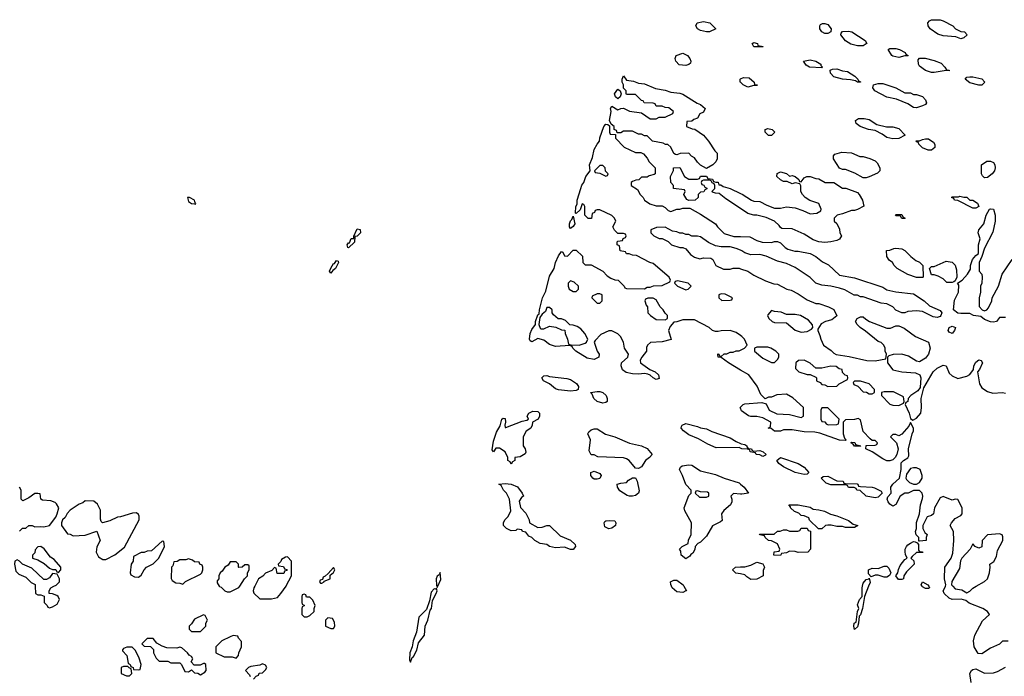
# Model space of a CAD drawing. Header units: inches. Extents: x 2710751 to 2829008, y 857003 to 965602.
# Tile 258 of 320: x 2755128 to 2761783, y 939391 to 943832. Entities that reach past the tile are written whole.
import ezdxf

# ---------------------------------------------------------------- set-up
doc = ezdxf.new("R2010")
doc.units = ezdxf.units.IN
doc.header["$MEASUREMENT"] = 0
for name, color, linetype in [('C7953', 7, 'Continuous'), ('C7954', 7, 'Continuous'), ('C7963', 7, 'Continuous'), ('C7964', 7, 'Continuous')]:
    doc.layers.add(name, color=color, linetype=linetype)

msp = doc.modelspace()

# ---------------------------------------------------------------- linework, layer by layer
at = {"layer": 'C7953', "color": 2}
for points, elevation in [([(2755232.4, 940000), (2755234, 939950), (2755250, 939942), (2755270, 939942), (2755292.7, 939932.7), (2755294, 939890), (2755314, 939870), (2755318, 939858), (2755330, 939854), (2755350, 939862), (2755380.4, 939879.6), (2755398, 939910), (2755388, 939930), (2755378, 939938), (2755350, 939948), (2755326, 939950), (2755326, 939970), (2755338, 939990), (2755359.6, 940000)], 14), ([(2756476.9, 940000), (2756478, 939998), (2756490, 939994), (2756514, 939970), (2756530, 939962), (2756550, 939962), (2756610, 939992), (2756615.2, 940000)], 14), ([(2756716.4, 940000), (2756711.3, 939990), (2756706, 939970), (2756710, 939954), (2756750, 939914), (2756830, 939914), (2756870, 939924.7), (2756894, 939950), (2756928.6, 940000)], 14), ([(2757946.4, 940000), (2757950, 939992), (2757953.5, 940000)], 14), ([(2759617, 940000), (2759634, 939970), (2759630, 939968), (2759610, 939958), (2759570, 939962), (2759538, 939990), (2759533.5, 940000)], 10), ([(2756708, 939372), (2756727.3, 939392.7), (2756742, 939398), (2756747.3, 939412.7), (2756770, 939414), (2756790, 939434), (2756798, 939450), (2756790, 939466), (2756770, 939475.3), (2756750, 939466), (2756690, 939458), (2756674, 939450), (2756654, 939430), (2756682, 939402), (2756684.7, 939390)], 14)]:
    msp.add_lwpolyline(points, dxfattribs=dict(at, elevation=elevation))
at = {"layer": 'C7953', "color": 2, "elevation": 14}
for points in [[(2757946, 939986), (2757938.8, 939981.2), (2757930, 939982.7), (2757910, 939961.2), (2757898, 939902), (2757878, 939842), (2757825.5, 939790), (2757810.4, 939689.6), (2757788.3, 939631.7), (2757781.6, 939590), (2757766, 939550), (2757763, 939503), (2757770, 939486.8), (2757781.6, 939518.4), (2757790, 939524), (2757812.1, 939567.9), (2757823.3, 939616.7), (2757863.6, 939670), (2757868, 939730), (2757887.1, 939770), (2757902, 939838), (2757911.6, 939850), (2757917.2, 939902.8), (2757943.6, 939950), (2757949, 939969)], [(2757050, 939946), (2757038, 939942), (2757034, 939930), (2757034, 939890), (2757038, 939878), (2757054, 939870), (2757038, 939862), (2757034, 939850), (2757034, 939810), (2757050, 939794), (2757070, 939794), (2757090, 939802), (2757118, 939830), (2757118, 939850), (2757126, 939870), (2757110, 939906), (2757090, 939926), (2757067.3, 939927.3), (2757062, 939942)], [(2756370, 939806), (2756310, 939778), (2756290, 939746), (2756274, 939730), (2756274, 939710), (2756290, 939694), (2756350, 939694), (2756386, 939730), (2756386, 939750), (2756398, 939770), (2756382, 939802)], [(2757210, 939786), (2757194, 939770), (2757194, 939730), (2757230, 939714), (2757250, 939714), (2757258, 939730), (2757256.4, 939756.4), (2757242, 939782)], [(2756030, 939646), (2755990, 939646), (2755954, 939610), (2755970, 939594), (2756012.7, 939592.7), (2756031.6, 939571.6), (2756032, 939550), (2756050, 939514), (2756070, 939494), (2756130, 939494), (2756150, 939482), (2756210, 939482), (2756222, 939470), (2756244.7, 939424.7), (2756270, 939422), (2756290, 939434), (2756310, 939414), (2756331.6, 939411.6), (2756350, 939402), (2756380.4, 939419.6), (2756388, 939430), (2756386, 939470), (2756378, 939478), (2756370, 939478), (2756347.3, 939467.3), (2756307.3, 939467.3), (2756286, 939490), (2756298, 939510), (2756290, 939526), (2756273.6, 939533.6), (2756262, 939550), (2756223.1, 939583.1), (2756210, 939588.7), (2756190, 939582), (2756123.1, 939583.1), (2756090, 939595.3), (2756055.3, 939615.3)], [(2756570, 939666), (2756550, 939658), (2756494, 939630), (2756454, 939590), (2756454, 939550), (2756510, 939522), (2756563.6, 939523.6), (2756590, 939514), (2756607.3, 939532.7), (2756608, 939550), (2756628, 939590), (2756627.3, 939627.3), (2756606, 939650), (2756602, 939662)], [(2755887.3, 939587.3), (2755852.7, 939587.3), (2755830, 939578), (2755822, 939570), (2755823.6, 939563.6), (2755851.6, 939531.6), (2755861, 939481), (2755874, 939470), (2755878, 939458), (2755894, 939450), (2755898, 939438), (2755930, 939434), (2755942, 939438), (2755948, 939470), (2755934.6, 939514.6), (2755910, 939566)], [(2755858, 939458), (2755830, 939458), (2755814, 939450), (2755814, 939410), (2755850, 939394), (2755870, 939394), (2755886, 939410), (2755882, 939442), (2755867.3, 939447.3)]]:
    msp.add_lwpolyline(points, close=True, dxfattribs=at)
at = {"layer": 'C7954', "color": 2}
for points, elevation in [([(2759770, 943749), (2759730, 943759), (2759709.1, 943769.1), (2759698, 943790), (2759708, 943810), (2759750, 943818.8), (2759792, 943810), (2759834, 943770), (2759790, 943749)], 10), ([(2759630, 943521.2), (2759586.3, 943526.3), (2759562, 943550), (2759558, 943570), (2759566, 943590), (2759610, 943606), (2759642, 943590), (2759658, 943570), (2759664.7, 943550), (2759662, 943538), (2759650, 943528.7)], 10), ([(2759770, 942826), (2759730, 942848), (2759710, 942868), (2759690, 942898), (2759668.9, 942908.9), (2759650, 942928), (2759592.7, 942927.3), (2759570, 942918), (2759560.4, 942920.4), (2759550, 942926), (2759528.4, 942968.4), (2759508, 942988), (2759492, 942988), (2759476.4, 942996.4), (2759406, 943010), (2759370, 943046), (2759350, 943046), (2759330, 943058), (2759310, 943058), (2759270, 943078), (2759210, 943078), (2759190, 943066), (2759166, 943066), (2759162, 943082), (2759146, 943090), (2759146, 943110), (2759126, 943126), (2759115.3, 943150), (2759126.6, 943210), (2759122, 943230), (2759130, 943246), (2759170, 943222), (2759190, 943232), (2759210, 943234), (2759250, 943212), (2759330, 943202), (2759390, 943162), (2759430, 943162), (2759450, 943172), (2759490, 943172), (2759542, 943198), (2759546, 943210), (2759516.4, 943236.4), (2759490, 943238), (2759470, 943246), (2759430, 943246), (2759422, 943262), (2759410, 943266), (2759348.4, 943268.4), (2759342, 943282), (2759330, 943286), (2759290, 943326), (2759230, 943326), (2759226, 943330), (2759226, 943350), (2759208, 943368), (2759208.7, 943390), (2759199, 943410), (2759199, 943430), (2759210, 943451.3), (2759230, 943422), (2759276.9, 943416.9), (2759310, 943402), (2759350, 943398), (2759425.4, 943365.4), (2759490, 943354.8), (2759530, 943341), (2759590, 943334.8), (2759610, 943326.8), (2759706.4, 943266.4), (2759730, 943258), (2759762, 943230), (2759750, 943206), (2759724.7, 943195.3), (2759710, 943166), (2759683.6, 943156.4), (2759670, 943146), (2759638, 943142), (2759634, 943110), (2759672.7, 943092.7), (2759691.6, 943091.6), (2759750, 943051.3), (2759784.7, 943010), (2759825.4, 942945.4), (2759842, 942930), (2759842, 942890), (2759834, 942870), (2759814, 942850)], 10), ([(2759170, 943297.2), (2759154, 943310), (2759148, 943330), (2759170, 943360.7), (2759186, 943350), (2759194, 943330), (2759186, 943310)], 10), ([(2759070, 942846), (2759050, 942846), (2759014, 942810), (2759018, 942798), (2759050, 942794), (2759090, 942774), (2759102, 942778), (2759106, 942790), (2759087.3, 942807.3), (2759086, 942830)], 10), ([(2756275.3, 942630), (2756262, 942630), (2756270, 942602.8), (2756290, 942588.2), (2756310, 942586), (2756315.3, 942584.7), (2756318, 942590), (2756313.2, 942593.2), (2756309, 942610)], 14), ([(2758850, 942419), (2758844.5, 942430), (2758844.7, 942450), (2758850, 942470.8), (2758860.2, 942479.8), (2758870, 942502), (2758880.7, 942450), (2758870, 942434)], 10), ([(2757350, 942288), (2757346, 942290), (2757342, 942310), (2757350, 942322), (2757356.4, 942323.6), (2757369.3, 942350.7), (2757387.3, 942352.7), (2757387.3, 942367.3), (2757406.3, 942413.7), (2757410, 942418), (2757430, 942412), (2757430.5, 942389.5), (2757410, 942368), (2757394, 942366), (2757390, 942328)], 10), ([(2757230, 942118), (2757222, 942130), (2757230, 942152), (2757250, 942182), (2757256.4, 942183.6), (2757270, 942202), (2757279.6, 942199.6), (2757282, 942190), (2757262, 942150), (2757243.6, 942136.4)], 10), ([(2758850, 942066), (2758834, 942050), (2758834, 942030), (2758842, 942010), (2758870, 941994), (2758890, 941994), (2758906, 942010), (2758906, 942030), (2758876.4, 942056.4)], 10), ([(2759574, 942066), (2759558, 942062), (2759554, 942050), (2759574, 942030), (2759630, 942004.7), (2759646, 942010), (2759666, 942030), (2759646, 942050)], 10), ([(2759050, 941978), (2759030, 941978), (2758998, 941962), (2758994, 941950), (2759030, 941914), (2759050, 941914), (2759066, 941930), (2759066, 941970)], 10), ([(2759870, 941978), (2759854, 941970), (2759854, 941950), (2759872.7, 941932.7), (2759930, 941934), (2759942, 941938), (2759946, 941950), (2759896.4, 941976.4)], 10), ([(2759410, 941948.7), (2759372.7, 941947.3), (2759358, 941942), (2759354, 941930), (2759362, 941902), (2759372, 941890), (2759374, 941850), (2759392, 941830), (2759430, 941804.7), (2759490, 941802), (2759506, 941810), (2759506, 941830), (2759490, 941846), (2759478, 941870), (2759458, 941890), (2759430, 941938)], 10), ([(2758710, 941886), (2758690, 941886), (2758681, 941859), (2758659.8, 941840.2), (2758642.8, 941817.2), (2758637.3, 941770), (2758644.9, 941744.9), (2758650, 941741), (2758670, 941741), (2758710, 941758), (2758751.6, 941751.6), (2758790, 941734), (2758812.7, 941732.7), (2758814, 941710), (2758831.6, 941671.6), (2758838, 941638), (2758852.7, 941632.7), (2758910, 941631.3), (2758950, 941644.7), (2758958, 941650), (2758968, 941670), (2758948, 941710), (2758920.4, 941740.4), (2758896.4, 941756.4), (2758870, 941766), (2758847.3, 941767.3), (2758816.4, 941796.4), (2758790, 941808), (2758768.4, 941808.4), (2758736.4, 941836.4), (2758728, 941850), (2758726, 941870)], 10), ([(2758850, 941319), (2758770, 941328.7), (2758750, 941335.3), (2758710, 941368), (2758668, 941390), (2758658, 941410), (2758670, 941422), (2758690, 941424.7), (2758710, 941418), (2758825.4, 941405.4), (2758850, 941398), (2758890.7, 941370.7), (2758904.7, 941350), (2758902, 941330), (2758890, 941324)], 10), ([(2759070, 941239), (2759030, 941248.7), (2759008.7, 941270), (2758998, 941298), (2758986, 941310), (2759030, 941318), (2759050, 941318), (2759070, 941311.3), (2759091.3, 941290), (2759098, 941270), (2759098, 941250), (2759090, 941242)], 10), ([(2758450, 940826), (2758442, 940842), (2758428, 940850), (2758428, 940870), (2758408.7, 940910), (2758370, 940934), (2758347.1, 940932.9), (2758330, 940909), (2758322, 940922), (2758330, 940981), (2758350, 941041), (2758375.5, 941084.5), (2758387, 941130), (2758396, 941136), (2758410, 941134), (2758411.1, 941108.9), (2758406, 941090), (2758410, 941074), (2758414, 941074), (2758523.1, 941116.9), (2758556.4, 941123.6), (2758566, 941130), (2758558, 941150), (2758568.9, 941171.1), (2758596.4, 941183.6), (2758630, 941182), (2758642, 941170), (2758642, 941150), (2758632, 941130), (2758594, 941110), (2758592, 941090), (2758582, 941070), (2758551.6, 941048.4), (2758532, 941010), (2758531.3, 940950), (2758544.7, 940930), (2758550, 940906), (2758543.6, 940896.4), (2758510, 940875.3), (2758474, 940870), (2758474, 940850), (2758458, 940842)], 10), ([(2759310, 940795.3), (2759290, 940798), (2759248, 940850), (2759230, 940862), (2759208.4, 940868.4), (2759036.4, 940876.4), (2759010, 940888), (2758990, 940888), (2758976.4, 940916.4), (2758985.2, 940990), (2758968.7, 941030), (2758974.6, 941045.4), (2758990, 941058), (2759010, 941064.7), (2759030, 941064.7), (2759087.5, 941027.5), (2759150.5, 941010.5), (2759250, 940966.8), (2759330.8, 940950.8), (2759370, 940931.3), (2759402, 940890), (2759384.7, 940870), (2759358, 940850), (2759330, 940808.7)], 10), ([(2759030, 940724), (2759010, 940725.2), (2759002, 940730), (2758988, 940750), (2758988, 940770), (2759010, 940778), (2759050, 940762), (2759058, 940750), (2759050, 940728.7)], 10), ([(2759248.7, 940608.7), (2759233.6, 940613.6), (2759184.7, 940644.7), (2759168, 940670), (2759166, 940690), (2759190, 940698), (2759230, 940702), (2759243.1, 940716.9), (2759270, 940734), (2759290, 940734), (2759302, 940710), (2759314.4, 940645.6), (2759310.6, 940629.4), (2759290, 940614), (2759270, 940609.2)], 10), ([(2758630, 940398), (2758660.4, 940399.6), (2758690, 940411.3), (2758710, 940411.3), (2758782, 940342), (2758850.9, 940310.9), (2758882, 940282), (2758884.7, 940270), (2758870, 940249.2), (2758850, 940249.3), (2758810, 940264), (2758750, 940259), (2758710, 940269), (2758690, 940282), (2758646, 940290), (2758609.1, 940309.1), (2758588.9, 940328.9), (2758570, 940338), (2758550, 940366), (2758526, 940370), (2758522, 940382), (2758490, 940386), (2758482, 940378), (2758450, 940375.3), (2758418, 940390), (2758398, 940410), (2758398, 940430), (2758408, 940450), (2758428.9, 940471.1), (2758448, 940510), (2758438, 940590), (2758418, 940630), (2758398, 940650), (2758382, 940682), (2758366, 940690), (2758410, 940696), (2758450, 940691), (2758493.2, 940673.2), (2758524.7, 940630), (2758534, 940610), (2758519.6, 940600.4), (2758503.6, 940576.4), (2758512.7, 940532.7), (2758550, 940494), (2758572, 940450), (2758574, 940430)], 10), ([(2759710, 940646), (2759698, 940642), (2759694, 940630), (2759723.6, 940603.6), (2759770, 940602), (2759786, 940610), (2759786, 940630), (2759776.4, 940636.4), (2759730, 940638)], 10), ([(2755570, 940578), (2755555.3, 940564.7), (2755530, 940555.3), (2755470, 940515.3), (2755448.1, 940491.9), (2755434.9, 940465.1), (2755418, 940450), (2755411, 940430), (2755411.3, 940410), (2755450, 940354), (2755470, 940352), (2755490, 940342), (2755570, 940344.7), (2755650, 940372), (2755671.3, 940310), (2755650, 940266), (2755644.7, 940230), (2755659.6, 940199.6), (2755690, 940182), (2755710, 940182), (2755770, 940212), (2755835.5, 940264.5), (2755935.3, 940450), (2755934.6, 940474.6), (2755930, 940486), (2755916.4, 940496.4), (2755890, 940495.3), (2755810, 940468.7), (2755790, 940468), (2755738, 940442), (2755688.4, 940428.4), (2755678, 940438), (2755674.6, 940454.6), (2755674.6, 940514.6), (2755654.6, 940554.6), (2755630, 940575.3)], 14), ([(2759110, 940389), (2759082, 940402), (2759078, 940430), (2759083.1, 940436.9), (2759090, 940442), (2759114.6, 940445.4), (2759150, 940442), (2759158, 940430), (2759156, 940410), (2759130, 940394)], 10), ([(2756090, 940306), (2756019.6, 940240.4), (2755990, 940238), (2755970, 940228), (2755950, 940228), (2755898, 940202), (2755894, 940170), (2755882, 940150), (2755874, 940090), (2755878, 940078), (2755903.6, 940063.6), (2755930, 940062), (2755950, 940074), (2755968.4, 940111.6), (2755986, 940130), (2756030, 940152), (2756068, 940190), (2756106, 940270), (2756102, 940302)], 14), ([(2755270, 940268), (2755250, 940266), (2755232.7, 940247.3), (2755230, 940226), (2755214, 940210), (2755214, 940190), (2755250, 940178), (2755294.4, 940154.4), (2755330, 940122), (2755350, 940114), (2755372.7, 940112.7), (2755378, 940098), (2755390, 940094), (2755406, 940110), (2755406, 940130), (2755360.4, 940180.4), (2755336.4, 940196.4), (2755292.9, 940252.9)], 14), ([(2756270, 940186), (2756250, 940178), (2756210, 940178), (2756191.6, 940168.4), (2756170, 940166), (2756162, 940138), (2756154, 940130), (2756152.7, 940052.7), (2756158, 940038), (2756183.6, 940023.6), (2756210, 940022), (2756230, 940014), (2756248.4, 940031.6), (2756350, 940082), (2756358, 940090), (2756366, 940110), (2756366, 940130), (2756362, 940142), (2756346, 940150), (2756342, 940162), (2756310, 940166), (2756296.4, 940176.4)], 14), ([(2757250, 940126), (2757214, 940086), (2757192.7, 940067.3), (2757178, 940062), (2757174, 940046), (2757158, 940042), (2757154, 940030), (2757162, 940022), (2757170, 940022), (2757186, 940030), (2757186, 940034), (2757226, 940050), (2757226, 940074), (2757250, 940094), (2757258, 940110)], 14)]:
    msp.add_lwpolyline(points, close=True, dxfattribs=dict(at, elevation=elevation))
for points, elevation in [([(2760000, 943408), (2759998, 943410), (2759998, 943430), (2760000, 943430.9)], 10), ([(2760000, 941695.3), (2759970, 941715.3), (2759930, 941728.7), (2759870, 941728), (2759850, 941722), (2759830, 941722), (2759810, 941728.7), (2759788, 941750), (2759690, 941802), (2759610, 941802), (2759570, 941788), (2759550, 941786), (2759523.6, 941756.4), (2759514, 941730), (2759530.8, 941669.2), (2759470, 941654), (2759391.6, 941648.4), (2759372, 941630), (2759364.7, 941615.3), (2759364.7, 941590), (2759332, 941550), (2759322, 941530), (2759324.7, 941510), (2759386, 941466), (2759422, 941450), (2759444.7, 941430), (2759450, 941406), (2759430, 941398), (2759409.4, 941409.4), (2759390, 941428.7), (2759374.6, 941434.6), (2759350, 941439), (2759310, 941434), (2759270, 941437.2), (2759226.3, 941446.3), (2759202.7, 941462.7), (2759194, 941490), (2759195.3, 941510), (2759238, 941550), (2759242, 941570), (2759215.3, 941610), (2759208, 941650), (2759188.9, 941688.9), (2759170, 941708), (2759130, 941728), (2759110, 941728), (2759056.9, 941703.1), (2759016.9, 941663.1), (2759011.3, 941650), (2759031, 941590), (2759044.7, 941570), (2759042, 941550), (2759010, 941534), (2758962.7, 941542.7), (2758886, 941590), (2758866, 941610), (2758862, 941622), (2758847.3, 941627.3), (2758750, 941622), (2758710, 941635.3), (2758670, 941664), (2758630, 941676), (2758590, 941653.2), (2758579, 941659), (2758573.2, 941670), (2758578.9, 941710), (2758590, 941736.3), (2758615.3, 941770), (2758614, 941790), (2758630, 941836), (2758638.6, 941841.4), (2758641.6, 941870), (2758661.7, 941950), (2758683.5, 941996.5), (2758710, 942097.3), (2758739.5, 942150), (2758749.7, 942190), (2758770, 942234.8), (2758790, 942264.7), (2758799.8, 942259.8), (2758810, 942234), (2758830, 942232), (2758870, 942274), (2758890, 942274), (2758932.7, 942232.7), (2758934, 942190), (2758950, 942174), (2758990, 942174), (2759070, 942132), (2759099.6, 942099.6), (2759123.6, 942083.6), (2759150, 942072), (2759174, 942070), (2759214, 942030), (2759218, 942018), (2759230, 942014), (2759350, 942012), (2759370, 942022), (2759390, 942022), (2759412.7, 942032.7), (2759470, 942034), (2759522, 942058), (2759526, 942070), (2759518, 942090), (2759410, 942182), (2759386, 942190), (2759296.4, 942236.4), (2759270, 942238), (2759247.3, 942247.3), (2759228.4, 942248.4), (2759222, 942262), (2759187.3, 942267.3), (2759182, 942302), (2759166, 942310), (2759166, 942330), (2759170, 942334), (2759202, 942338), (2759207.3, 942352.7), (2759222, 942358), (2759226, 942370), (2759222, 942382), (2759210, 942386), (2759170, 942386), (2759147.3, 942407.3), (2759138, 942430), (2759158, 942470), (2759148, 942490), (2759130, 942508), (2759050, 942546), (2759030, 942546), (2759018, 942542), (2759012.7, 942527.3), (2758998, 942522), (2758992, 942488), (2758970, 942486), (2758948, 942510), (2758947.3, 942567.3), (2758942, 942582), (2758930, 942586), (2758915.3, 942544.7), (2758890, 942522), (2758884, 942524), (2758887.2, 942567.2), (2758895.5, 942584.5), (2758897, 942610), (2758919.7, 942690), (2758927.8, 942712.2), (2758940.7, 942730), (2758954, 942770), (2758984, 942810), (2758979.6, 942850), (2759000.1, 942899.9), (2759010, 942954.8), (2759030, 942990.7), (2759046.6, 943010), (2759050, 943032), (2759077.2, 943110), (2759090, 943126), (2759103.6, 943123.6), (2759114, 943114), (2759114, 943070), (2759118, 943058), (2759154, 943054), (2759154, 943030), (2759214, 942970), (2759290, 942934), (2759327.3, 942932.7), (2759343.6, 942923.6), (2759370, 942894), (2759382, 942870), (2759422, 942830), (2759422, 942790), (2759416, 942784), (2759383.6, 942776.4), (2759370, 942766), (2759330, 942766), (2759312, 942748), (2759292.7, 942747.3), (2759270, 942738), (2759262, 942730), (2759262, 942710), (2759303.6, 942683.6), (2759322, 942650), (2759342, 942630), (2759351.6, 942611.6), (2759386.4, 942586.4), (2759430, 942572), (2759470, 942572), (2759490, 942562), (2759510, 942542), (2759530, 942534), (2759568.9, 942551.1), (2759590, 942551.3), (2759610, 942558), (2759656.9, 942556.9), (2759730, 942516), (2759830, 942451.3), (2759844.7, 942430), (2759890, 942384.7), (2759954.6, 942365.4), (2760000, 942364.7)], 10), ([(2760000, 942554.8), (2759900.2, 942620.2), (2759856.4, 942656.4), (2759830, 942658), (2759810, 942666), (2759807.3, 942672.7), (2759826, 942690), (2759826, 942710), (2759822, 942722), (2759807.3, 942727.3), (2759802, 942742), (2759790, 942746), (2759750, 942746), (2759738, 942742), (2759734, 942730), (2759738, 942718), (2759752.7, 942712.7), (2759758, 942698), (2759772.7, 942692.7), (2759772.7, 942687.3), (2759758, 942682), (2759751.6, 942668.4), (2759730, 942666), (2759714, 942650), (2759714, 942630), (2759694, 942610), (2759650, 942608), (2759636.4, 942616.4), (2759618, 942650), (2759626, 942670), (2759622, 942682), (2759546, 942690), (2759546, 942710), (2759528, 942730), (2759526, 942770), (2759547.3, 942812.7), (2759548, 942830), (2759590, 942832), (2759622, 942770), (2759650, 942754), (2759710, 942754), (2759722, 942758), (2759730, 942774), (2759770, 942774), (2759778, 942758), (2759810, 942752), (2759818, 942738), (2759832.7, 942732.7), (2759850, 942732), (2759854, 942714), (2759866, 942714), (2759883.6, 942703.6), (2759930, 942691), (2760000, 942656.1)], 10), ([(2760000, 942272.5), (2759970, 942284), (2759930, 942295.3), (2759870, 942295.3), (2759830, 942302), (2759784.7, 942324.7), (2759730, 942362), (2759710, 942368), (2759670, 942368), (2759650, 942378), (2759630, 942378), (2759610, 942388), (2759590, 942388), (2759570, 942398), (2759540.4, 942400.4), (2759490, 942428), (2759432.7, 942427.3), (2759394, 942410), (2759394, 942390), (2759414, 942370), (2759450, 942352), (2759470, 942352), (2759510, 942332), (2759534, 942310), (2759590, 942291.3), (2759611.1, 942291.1), (2759630, 942282), (2759662.8, 942242.8), (2759690, 942224.7), (2759726, 942214), (2759750, 942222), (2759799.6, 942219.6), (2759814, 942210), (2759834, 942170), (2759885.4, 942145.4), (2759930, 942144.7), (2759950, 942151), (2759990, 942151), (2760000, 942147.7)], 10), ([(2760000, 941462.2), (2759918, 941510), (2759870, 941548), (2759848, 941550), (2759846, 941570), (2759848.9, 941571.1), (2759854, 941570), (2759858, 941558), (2759870, 941554), (2759888.4, 941571.6), (2759907.3, 941572.7), (2759930, 941582), (2759950, 941582), (2759970, 941592), (2759990, 941592), (2760000, 941597)], 10), ([(2760000, 941204.5), (2759998, 941210), (2760000, 941212)], 10), ([(2760000, 940933.3), (2759990, 940938), (2759835.3, 940935.3), (2759780.2, 940960.2), (2759716.5, 940996.5), (2759650, 941024), (2759615.3, 941050), (2759598, 941070), (2759600.4, 941079.6), (2759606, 941090), (2759630, 941101), (2759710, 941081), (2759730, 941071.3), (2759770, 941064.7), (2759807.1, 941047.1), (2759930, 941004.7), (2759970, 940978), (2760000, 940965.1)], 10), ([(2760000, 940622.9), (2759952.7, 940627.3), (2759934, 940610), (2759942, 940590), (2759942, 940570), (2759932, 940550), (2759887.1, 940512.9), (2759871.3, 940490), (2759876, 940444), (2759865.4, 940434.6), (2759811.3, 940408.7), (2759770, 940338), (2759730, 940298), (2759711.6, 940288.4), (2759694, 940270), (2759691.6, 940248.4), (2759676.9, 940223.1), (2759664.7, 940215.3), (2759656.9, 940203.1), (2759630, 940186), (2759598, 940210), (2759596.4, 940236.4), (2759588, 940250), (2759606, 940270), (2759646, 940290), (2759648.4, 940311.6), (2759666, 940350), (2759668, 940430), (2759624, 940510), (2759619, 940530), (2759650, 940614), (2759666, 940630), (2759666, 940650), (2759630, 940688), (2759608.7, 940750), (2759588.7, 940790), (2759594.6, 940805.4), (2759605.6, 940814.4), (2759650, 940821), (2759670, 940818), (2759730, 940781), (2759830, 940756), (2759890, 940731), (2759990, 940698.8), (2760000, 940690.5)], 10), ([(2755127.3, 940372.7), (2755147.3, 940392.7), (2755170, 940394), (2755188.9, 940411.1), (2755211.1, 940411.1), (2755230, 940402), (2755270, 940404.7), (2755290, 940401), (2755330, 940411), (2755371.9, 940468.1), (2755382, 940490), (2755392.7, 940530), (2755377.6, 940557.6), (2755367, 940567), (2755337.6, 940577.6), (2755282, 940582), (2755270, 940588), (2755266, 940626), (2755250, 940628), (2755230, 940628), (2755190, 940598), (2755150, 940578), (2755138, 940590), (2755138, 940650), (2755126, 940670)], 14), ([(2755359.6, 940000), (2755373.6, 940006.4), (2755398, 940030), (2755398, 940050), (2755382, 940082), (2755350, 940086), (2755330, 940058), (2755310, 940046), (2755290, 940046), (2755210, 940122), (2755146, 940150), (2755126, 940170), (2755110, 940178), (2755094, 940170), (2755092, 940150), (2755101, 940101), (2755121, 940081), (2755170, 940062), (2755205.4, 940025.4), (2755232, 940012), (2755232.4, 940000)], 14), ([(2756928.6, 940000), (2756930, 940002), (2756966, 940070), (2756966, 940170), (2756938, 940198), (2756923.6, 940196.4), (2756898, 940182), (2756892.7, 940167.3), (2756874, 940150), (2756878, 940138), (2756910, 940134), (2756918, 940118), (2756932.7, 940112.7), (2756932.7, 940107.3), (2756918, 940102), (2756912.7, 940087.3), (2756867.3, 940087.3), (2756862, 940122), (2756850, 940126), (2756832.7, 940107.3), (2756790, 940088), (2756771.1, 940068.9), (2756742, 940050), (2756716.4, 940000)], 14), ([(2756615.2, 940000), (2756648, 940050), (2756668, 940070), (2756668, 940090), (2756678, 940110), (2756678, 940138), (2756670, 940146), (2756650, 940146), (2756631.6, 940128.4), (2756610, 940128), (2756606, 940130), (2756606, 940150), (2756590, 940166), (2756550, 940166), (2756536.9, 940143.1), (2756514, 940130), (2756496.9, 940103.1), (2756482, 940090), (2756474, 940070), (2756474, 940050), (2756463.6, 940036.4), (2756463.6, 940023.6), (2756476.9, 940000)], 14), ([(2760000, 940083.3), (2759968.9, 940088.9), (2759946, 940110), (2759966, 940130), (2760000, 940130.7)], 10), ([(2757953.5, 940000), (2757973.7, 940046.3), (2757970, 940094), (2757962.8, 940077.2), (2757950, 940069), (2757942.4, 940050), (2757944.5, 940004.5), (2757946.4, 940000)], 14), ([(2759533.5, 940000), (2759528, 940012), (2759526, 940030), (2759550, 940042), (2759570, 940042), (2759611.3, 940010), (2759617, 940000)], 10)]:
    msp.add_lwpolyline(points, dxfattribs=dict(at, elevation=elevation))
at = {"layer": 'C7963', "color": 2, "elevation": 10}
for points in [[(2760865.6, 940000), (2760838, 939930), (2760824.7, 939850), (2760810, 939806), (2760802, 939798), (2760798, 939750), (2760790, 939726), (2760770, 939708), (2760765.2, 939730), (2760769.3, 939750), (2760782, 939758), (2760789.7, 939830.3), (2760799, 939850), (2760790, 939874), (2760805.2, 939910), (2760822, 939930), (2760821.2, 939990), (2760824, 940000)], [(2761272.4, 940000), (2761278, 939990), (2761270, 939985.2), (2761250, 939985.1), (2761230, 939997.2), (2761228, 940000)], [(2761810, 939628.7), (2761771.6, 939628.4), (2761750, 939608), (2761690, 939581.2), (2761630, 939544), (2761606, 939546), (2761579, 939590), (2761574, 939630), (2761584, 939670), (2761634.6, 939765.4), (2761682, 939810), (2761669.2, 939830), (2761637.2, 939850), (2761546, 939886), (2761523.9, 939903.9), (2761492.1, 939912.1), (2761429.6, 939909.6), (2761410, 939919.5), (2761376, 939950), (2761369.3, 939970), (2761382, 939990), (2761384.7, 940000)], [(2761434.9, 940000), (2761450, 939983), (2761494.9, 939974.9), (2761530, 939956), (2761550, 939967.3), (2761570, 939987.3), (2761592.7, 940000)], [(2761558, 939350), (2761549, 939410), (2761562, 939430), (2761570, 939438), (2761590, 939442), (2761650, 939412), (2761710, 939414), (2761736.4, 939423.6), (2761790, 939452)]]:
    msp.add_lwpolyline(points, dxfattribs=at)
at = {"layer": 'C7964', "color": 2, "elevation": 10}
for points in [[(2761490, 943702), (2761454.6, 943714.6), (2761370, 943722), (2761333.6, 943733.6), (2761282, 943770), (2761268, 943790), (2761266, 943810), (2761276.4, 943823.6), (2761291.6, 943831.6), (2761348.4, 943831.6), (2761370, 943824.7), (2761434, 943790), (2761454, 943770), (2761490, 943752), (2761514, 943750), (2761532, 943730), (2761510, 943708)], [(2760570, 943739), (2760550, 943749), (2760535.3, 943770), (2760535.3, 943790), (2760541.2, 943798.8), (2760554.6, 943805.4), (2760570, 943806), (2760590, 943798), (2760612, 943770), (2760610, 943748.7), (2760590, 943739)], [(2760790, 943654), (2760745.6, 943665.6), (2760710, 943688.7), (2760678, 943730), (2760680.4, 943739.6), (2760690, 943751.3), (2760730, 943754.8), (2760752, 943750), (2760842, 943690), (2760854, 943670), (2760850, 943668), (2760830, 943655.3), (2760810, 943654)], [(2760150, 943648), (2760090, 943649), (2760078, 943670), (2760090, 943678), (2760114, 943670), (2760118, 943658), (2760154, 943650)], [(2761070, 943575.3), (2761030, 943585.2), (2761022, 943590), (2760998, 943630), (2761010, 943636), (2761050, 943636), (2761074, 943630), (2761114, 943610), (2761118, 943598), (2761134, 943590), (2761130, 943586), (2761110, 943586)], [(2761410, 943486), (2761390, 943488), (2761310, 943474), (2761290, 943475.3), (2761250, 943488.7), (2761210, 943518), (2761202, 943530), (2761200.4, 943559.6), (2761208.9, 943571.1), (2761248.9, 943571.1), (2761310, 943556), (2761356.8, 943536.8), (2761382, 943510), (2761392, 943492), (2761410, 943491.3)], [(2760550, 943506), (2760466, 943510), (2760444, 943524), (2760426, 943550), (2760470, 943561), (2760508.4, 943551.6), (2760542, 943530), (2760542, 943522), (2760554, 943510)], [(2760810, 943408), (2760790, 943408.7), (2760778, 943418), (2760744, 943424), (2760689.3, 943429.3), (2760630, 943445.2), (2760608, 943470), (2760606, 943490), (2760622.7, 943497.3), (2760650, 943498.8), (2760690, 943486), (2760722, 943482), (2760772, 943450), (2760794, 943430), (2760798, 943418), (2760812, 943412)], [(2761630, 943388.7), (2761610, 943389), (2761550, 943404), (2761518, 943430), (2761530, 943442), (2761550, 943444.7), (2761570, 943444.7), (2761630.6, 943430.6), (2761652, 943410)], [(2761190, 943235.3), (2761170, 943238), (2761130, 943262), (2761054.6, 943294.6), (2760990, 943308.7), (2760908.7, 943350), (2760895.3, 943370), (2760898, 943390), (2760930, 943401), (2760961, 943401), (2761050, 943371), (2761110, 943338), (2761150, 943336), (2761170, 943326), (2761190, 943324.7), (2761230, 943311), (2761251.3, 943290), (2761258, 943270), (2761250, 943258), (2761230, 943248)], [(2760986, 943106), (2761030, 943106.8), (2761070, 943096), (2761114, 943050), (2761070, 943029.2), (2761030, 943026), (2760990, 943034), (2760958, 943058), (2760910, 943082), (2760866, 943090), (2760809.5, 943109.5), (2760782, 943130), (2760778, 943150), (2760796.4, 943163.6), (2760836.4, 943163.6), (2760870, 943156), (2760922, 943122)], [(2760210, 943049), (2760189.2, 943049.2), (2760166, 943070), (2760166, 943090), (2760185.2, 943094.8), (2760214, 943090), (2760232, 943070)], [(2761290, 942948.7), (2761269.1, 942949.1), (2761230, 942964), (2761206, 942990), (2761202, 943002), (2761190, 943006), (2761187.3, 943012.7), (2761210, 943012), (2761230, 943022), (2761250, 943024.7), (2761270, 943024.7), (2761279.8, 943019.8), (2761303.6, 943003.6), (2761312.7, 942987.3), (2761312.7, 942967.3)], [(2760830, 942762), (2760772.9, 942792.9), (2760710, 942818), (2760690, 942818), (2760670, 942828), (2760628, 942890), (2760628.4, 942911.6), (2760638, 942922), (2760684.7, 942935.3), (2760750, 942931), (2760807.3, 942907.3), (2760830, 942906), (2760873.7, 942893.7), (2760910, 942876), (2760923.5, 942863.5), (2760942, 942830), (2760942, 942810), (2760925.4, 942794.6), (2760870, 942768.7), (2760850, 942762)], [(2761650, 942762), (2761634.6, 942774.6), (2761629, 942790), (2761628, 942850), (2761665.6, 942874.4), (2761690, 942874.8), (2761710, 942864.7), (2761718.8, 942850), (2761721, 942830), (2761716, 942810), (2761701, 942790), (2761670, 942764)], [(2761510, 942631.3), (2761530, 942632), (2761550, 942612), (2761570.7, 942610.7), (2761602, 942590), (2761610, 942568), (2761590, 942558), (2761570, 942558), (2761470, 942608), (2761446, 942610), (2761442, 942622), (2761426, 942630), (2761430, 942634), (2761474, 942634), (2761482, 942638)], [(2761090, 942486), (2761082, 942502), (2761050, 942506), (2761048, 942510), (2761050, 942514), (2761090, 942514), (2761098, 942498), (2761114, 942490), (2761110, 942486)], [(2761230, 942088), (2761190, 942088.7), (2761131.6, 942108.4), (2761058, 942150), (2761038, 942170), (2761028, 942190), (2761005.2, 942205.2), (2760988, 942230), (2760986, 942270), (2761010, 942272), (2761035.3, 942284.7), (2761050, 942286), (2761090, 942281), (2761110.6, 942270.6), (2761152, 942230), (2761184, 942204), (2761210.9, 942190.9), (2761232, 942170), (2761234, 942090)], [(2761395.3, 942055.3), (2761370, 942078), (2761336.4, 942096.4), (2761310, 942106), (2761290, 942106), (2761278, 942150), (2761290, 942162), (2761310, 942162), (2761390, 942198), (2761430.7, 942190.7), (2761450.9, 942170.9), (2761459.8, 942139.8), (2761461, 942090), (2761450, 942066), (2761442, 942058), (2761430, 942055.3)], [(2760210, 941866), (2760183.6, 941836.4), (2760182, 941830), (2760192, 941810), (2760214, 941790), (2760230, 941784.7), (2760310, 941782), (2760370, 941731.3), (2760410, 941718), (2760450, 941722), (2760480.4, 941739.6), (2760488, 941750), (2760487.3, 941767.3), (2760460.4, 941800.4), (2760406, 941830), (2760370, 941838), (2760310, 941838), (2760274.6, 941854.6), (2760230, 941858)], [(2761430, 941709.2), (2761410, 941719), (2761403.7, 941730), (2761409.4, 941750), (2761430, 941758.4), (2761453, 941750), (2761446.8, 941730)], [(2760110, 941618), (2760094, 941610), (2760094, 941590), (2760150, 941542), (2760210, 941514), (2760230, 941514), (2760250, 941534), (2760258, 941550), (2760258, 941570), (2760238, 941590), (2760206, 941610), (2760183.6, 941616.4)], [(2760430, 941528), (2760392.7, 941527.3), (2760374, 941510), (2760372.7, 941472.7), (2760394, 941450), (2760450, 941432), (2760471.6, 941431.6), (2760510, 941414), (2760514, 941410), (2760514, 941390), (2760538, 941378), (2760550, 941364.7), (2760570, 941362), (2760590, 941352), (2760650, 941354), (2760666, 941370), (2760722, 941398), (2760726, 941410), (2760722, 941422), (2760707.3, 941427.3), (2760690, 941446), (2760686, 941466), (2760666, 941470), (2760647.3, 941487.3), (2760610, 941488), (2760550, 941475.3), (2760510, 941475.3), (2760470, 941508)], [(2760810, 941386), (2760770, 941386), (2760762, 941378), (2760765.4, 941365.4), (2760792.7, 941352.7), (2760830, 941314), (2760851.6, 941311.6), (2760870, 941302), (2760890, 941302), (2760906, 941310), (2760906, 941330), (2760870, 941368)], [(2760970, 941315.3), (2760954, 941310), (2760954, 941290), (2761010, 941232), (2761030, 941224.7), (2761070, 941222), (2761102, 941238), (2761106, 941250), (2761102, 941282), (2761034.6, 941314.6)], [(2760590, 941206), (2760550, 941206), (2760542, 941190), (2760542, 941130), (2760550, 941114), (2760570, 941112), (2760578, 941098), (2760592.7, 941092.7), (2760650, 941094), (2760662, 941098), (2760666, 941130)], [(2760770, 940948), (2760762, 940962), (2760746, 940970), (2760750, 940974), (2760771.6, 940971.6), (2760778, 940958), (2760814, 940950), (2760810, 940948)], [(2760430, 940755.3), (2760369.2, 940769.2), (2760290, 940808.7), (2760258, 940830), (2760246, 940850), (2760270, 940871.3), (2760390, 940830.8), (2760430, 940804.7), (2760462, 940770), (2760450, 940758)], [(2761190, 940802), (2761170, 940802), (2761150, 940795.3), (2761122.8, 940757.2), (2761118, 940730), (2761122, 940722), (2761142, 940702), (2761170, 940691.3), (2761190, 940691.3), (2761210, 940702), (2761228.4, 940731.6), (2761228.7, 940750), (2761215.3, 940790)], [(2760910, 940599), (2760849.3, 940609.3), (2760808, 940648), (2760786, 940650), (2760782, 940662), (2760767.3, 940667.3), (2760728.9, 940668.9), (2760722, 940682), (2760710, 940686), (2760610, 940686), (2760578, 940698), (2760546, 940730), (2760558, 940742), (2760590, 940744.7), (2760650, 940712), (2760694, 940710), (2760698, 940698), (2760710, 940694), (2760788.4, 940691.6), (2760794, 940690), (2760798, 940678), (2760810, 940674), (2760888.9, 940671.1), (2760906, 940666), (2760950, 940642), (2760958, 940630), (2760930, 940602)], [(2760710, 940398), (2760690, 940404), (2760650, 940404), (2760613.6, 940413.6), (2760590, 940414), (2760574, 940410), (2760550, 940388), (2760527.3, 940387.3), (2760467.3, 940447.3), (2760462, 940462), (2760430, 940475.3), (2760410, 940478), (2760393.6, 940493.6), (2760364.7, 940504.7), (2760338, 940530), (2760338, 940538), (2760326, 940550), (2760390.6, 940550.6), (2760470, 940536), (2760490, 940522), (2760530, 940518), (2760567.1, 940507.1), (2760607.5, 940487.5), (2760650, 940476), (2760730, 940444.7), (2760761, 940421), (2760792, 940410), (2760770, 940398)], [(2760390, 940228), (2760370, 940235.3), (2760330, 940238), (2760310, 940226), (2760278, 940222), (2760270, 940208), (2760226, 940210), (2760228, 940232), (2760262, 940238), (2760266, 940250), (2760250, 940286), (2760210, 940308), (2760189.1, 940309.1), (2760166, 940330), (2760162, 940342), (2760130, 940348), (2760127.3, 940352.7), (2760227.3, 940352.7), (2760250, 940372), (2760267.3, 940372.7), (2760290, 940382), (2760310, 940382), (2760330, 940372), (2760387.3, 940372.7), (2760402, 940378), (2760410, 940394), (2760450, 940394), (2760458, 940378), (2760472.7, 940372.7), (2760474, 940250), (2760454, 940230)], [(2761090, 940045.2), (2761066.8, 940046.8), (2761048.7, 940070), (2761062.7, 940090), (2761067, 940113), (2761079.3, 940140.7), (2761110, 940182), (2761126, 940190), (2761115.3, 940215.3), (2761113.2, 940233.2), (2761112.7, 940250), (2761121.2, 940270), (2761130, 940281), (2761150, 940292), (2761170, 940302), (2761179.6, 940299.6), (2761194, 940294), (2761202, 940282), (2761203.6, 940243.6), (2761210, 940234), (2761230, 940232), (2761231.6, 940228.4), (2761190, 940228), (2761159.6, 940200.4), (2761152, 940190), (2761171.3, 940171.3), (2761174, 940150), (2761122.4, 940097.6), (2761104, 940070), (2761102, 940050)], [(2760970, 940062), (2760930, 940074), (2760910, 940074), (2760883.1, 940063.1), (2760864.8, 940084.8), (2760866, 940110), (2760890, 940123), (2760930, 940120.7), (2760970, 940136.3), (2760990, 940134.8), (2761003.4, 940123.4), (2761016.3, 940090), (2761008, 940072), (2760990, 940062)]]:
    msp.add_lwpolyline(points, close=True, dxfattribs=at)
for points in [[(2760000, 943430.9), (2760020.2, 943439.8), (2760058, 943438), (2760092, 943410), (2760094, 943394), (2760114, 943390), (2760110, 943386), (2760090, 943386), (2760050, 943375.3), (2760018, 943390), (2760000, 943408)], [(2760000, 942656.1), (2760010.7, 942650.7), (2760074, 942610), (2760090, 942604.7), (2760130, 942602), (2760176.9, 942576.9), (2760230, 942558), (2760270, 942558), (2760310, 942566), (2760370, 942558.8), (2760422, 942542), (2760470, 942518), (2760516.4, 942523.6), (2760542, 942538), (2760546, 942550), (2760528.4, 942588.4), (2760469.3, 942609.3), (2760438, 942630), (2760418, 942650), (2760408, 942670), (2760407.3, 942707.3), (2760402, 942722), (2760370, 942728), (2760350, 942722), (2760316.4, 942736.4), (2760290, 942738), (2760270, 942748), (2760246, 942770), (2760248, 942792), (2760270, 942802), (2760310, 942792), (2760330, 942774), (2760350, 942778), (2760370, 942771.3), (2760394, 942750), (2760398, 942738), (2760410, 942734), (2760430, 942762), (2760448.9, 942771.1), (2760470, 942771.3), (2760510, 942758), (2760530, 942756), (2760571.6, 942731.6), (2760631.3, 942731.3), (2760690, 942692), (2760711.1, 942691.1), (2760790, 942662), (2760802, 942650), (2760824.7, 942610), (2760834, 942570), (2760791.1, 942548.9), (2760770, 942542), (2760750, 942542), (2760690, 942518), (2760654, 942510), (2760634, 942490), (2760634, 942470), (2760650, 942454), (2760670, 942414), (2760672, 942390), (2760682, 942370), (2760670, 942348), (2760650, 942338), (2760610, 942328.7), (2760570, 942324), (2760530, 942328.7), (2760490, 942342), (2760430, 942382), (2760350, 942418), (2760280.4, 942420.4), (2760270, 942426), (2760260.4, 942440.4), (2760228.9, 942468.9), (2760172.9, 942492.9), (2760110, 942508.7), (2760088.9, 942508.9), (2760050, 942522), (2760000, 942554.8)], [(2761790, 941818), (2761750, 941818), (2761731.3, 941790), (2761710, 941786), (2761690, 941788.5), (2761650, 941804.7), (2761624.5, 941824.5), (2761575.3, 941830), (2761550, 941845.6), (2761490, 941843.9), (2761470, 941847.6), (2761439.3, 941870), (2761445.6, 941934.4), (2761473.6, 941990), (2761475.5, 942035.5), (2761466, 942050), (2761499, 942070), (2761535.3, 942110), (2761554.6, 942145.4), (2761554, 942170), (2761569, 942210), (2761590, 942236), (2761608.7, 942250), (2761609.2, 942310), (2761619.3, 942350), (2761606, 942390), (2761611.8, 942410), (2761643.7, 942450), (2761661.2, 942510), (2761682, 942550), (2761690, 942553.4), (2761710.6, 942550), (2761721, 942510), (2761722, 942470), (2761704.7, 942395.3), (2761650, 942286), (2761632, 942230), (2761612, 942190), (2761614, 942130), (2761631.6, 942111.6), (2761634, 942090), (2761632, 942050), (2761622, 942030), (2761622, 941990), (2761612, 941950), (2761612.7, 941892.7), (2761634, 941870), (2761650, 941862), (2761666, 941870), (2761676.4, 941883.6), (2761698, 941930), (2761702, 941950), (2761744, 942030), (2761769.3, 942110.7), (2761835.3, 942210)], [(2760000, 942364.7), (2760063.6, 942363.6), (2760110, 942338), (2760146.4, 942326.4), (2760210, 942324.7), (2760230, 942331.3), (2760251.1, 942331.1), (2760270, 942322), (2760302, 942290), (2760319.8, 942279.8), (2760366.4, 942266.4), (2760390, 942266), (2760470, 942250.8), (2760510, 942231), (2760554.4, 942194.4), (2760593.7, 942173.7), (2760670, 942104.7), (2760770, 942086), (2760962, 942022), (2760990, 942004.7), (2761050, 941991), (2761170, 941978), (2761242, 941930), (2761276.9, 941896.9), (2761350, 941864.7), (2761361, 941850), (2761354.8, 941830), (2761350, 941824), (2761330, 941817.2), (2761302.7, 941822.7), (2761230, 941858), (2761190, 941862), (2761130, 941858), (2761110, 941848), (2761090, 941848), (2761050, 941868), (2761028.9, 941888.9), (2760989.1, 941909.1), (2760950, 941915.3), (2760830, 941958), (2760810, 941958), (2760790, 941968), (2760769, 941969), (2760704.7, 942004.7), (2760670, 942015.3), (2760610, 942029), (2760550, 942035.3), (2760510, 942048.7), (2760470, 942088), (2760370, 942155.3), (2760310, 942182), (2760250, 942199), (2760172.5, 942232.5), (2760130, 942244), (2760070, 942242), (2760030, 942255.3), (2760010, 942268.7), (2760000, 942272.5)], [(2760000, 942147.7), (2760050, 942131.3), (2760090, 942104.7), (2760170, 942064.7), (2760225.4, 942045.4), (2760250, 942042), (2760314, 942010), (2760342, 942002), (2760390, 941978), (2760450, 941938), (2760510, 941912), (2760530, 941912), (2760594, 941890), (2760630.9, 941870.9), (2760651.1, 941828.9), (2760618, 941802), (2760574, 941790), (2760545.4, 941774.6), (2760522, 941738), (2760522, 941730), (2760536.9, 941696.9), (2760542, 941670), (2760562, 941630), (2760613.4, 941593.4), (2760630, 941576), (2760647.3, 941567.3), (2760734.4, 941554.4), (2760853.6, 941526.4), (2760910, 941524.7), (2760982, 941538), (2760986, 941570), (2760978, 941590), (2760978, 941610), (2760968, 941630), (2760950, 941648), (2760930, 941655.3), (2760845.6, 941725.6), (2760808, 941750), (2760788, 941770), (2760778, 941790), (2760788.9, 941811.1), (2760810, 941822), (2760830, 941822), (2760846, 941806), (2760871.1, 941791.1), (2760990, 941744.7), (2761014.6, 941745.4), (2761050, 941762), (2761070, 941762), (2761105.4, 941745.4), (2761182, 941690), (2761270, 941651.3), (2761281, 941610), (2761271, 941570), (2761250, 941542), (2761210, 941518), (2761190, 941522), (2761136.5, 941556.5), (2761090, 941569), (2761031.6, 941568.4), (2761002, 941558), (2760994, 941550), (2760994, 941510), (2761030, 941464.7), (2761091.1, 941451.1), (2761183.6, 941443.6), (2761212, 941430), (2761218, 941410), (2761215.3, 941344.7), (2761198, 941322), (2761152, 941290), (2761134, 941270), (2761132, 941250), (2761118, 941242), (2761114, 941230), (2761141, 941170), (2761150, 941134), (2761163.6, 941123.6), (2761190, 941137.3), (2761219.3, 941170), (2761223.7, 941210), (2761222, 941270), (2761238, 941342), (2761302.7, 941450), (2761330, 941475.5), (2761370, 941494.8), (2761390, 941491.3), (2761410, 941442), (2761430, 941422), (2761470, 941404.7), (2761530, 941420.7), (2761550, 941431), (2761574.6, 941465.4), (2761577.2, 941490), (2761590, 941516), (2761610, 941531), (2761626, 941526), (2761636, 941510), (2761614.4, 941465.6), (2761602, 941450), (2761616, 941370), (2761630, 941342), (2761670, 941318), (2761706.4, 941306.4), (2761770, 941311), (2761790, 941306)], [(2760000, 941597), (2760026, 941610), (2760046, 941630), (2760028, 941670), (2760008, 941690), (2760000, 941695.3)], [(2760000, 941212), (2760018, 941230), (2760030, 941234), (2760143.6, 941243.6), (2760172.7, 941232.7), (2760194, 941190), (2760245.4, 941165.4), (2760330, 941161), (2760410, 941142), (2760426, 941150), (2760426, 941210), (2760354.6, 941274.6), (2760310, 941298), (2760245.4, 941294.6), (2760210, 941278), (2760190, 941278), (2760167.3, 941267.3), (2760136.4, 941296.4), (2760113.6, 941353.6), (2760055.3, 941430), (2760000, 941462.2)], [(2761384.7, 940000), (2761387.3, 940010), (2761378.4, 940050), (2761381.2, 940130), (2761424, 940190), (2761435.1, 940224.9), (2761442.7, 940310), (2761439, 940370), (2761418, 940410), (2761426, 940430), (2761450, 940458), (2761490, 940478), (2761499, 940490), (2761499, 940530), (2761470, 940586), (2761450, 940588), (2761430, 940582), (2761370, 940606), (2761350, 940598), (2761312, 940530), (2761304.7, 940490), (2761290, 940479), (2761262, 940470), (2761232, 940410), (2761232, 940390), (2761238, 940378), (2761244.7, 940364.7), (2761262, 940350), (2761254, 940330), (2761254, 940310), (2761210, 940306), (2761206, 940306), (2761206, 940330), (2761187.3, 940347.3), (2761182, 940370), (2761188.7, 940390), (2761188.9, 940431.1), (2761209, 940490), (2761217.2, 940550), (2761230, 940594), (2761232.3, 940610), (2761228, 940630), (2761210, 940648), (2761170, 940648), (2761134, 940630), (2761110, 940629), (2761078, 940610), (2761050, 940554), (2761030, 940542.7), (2761010, 940555.1), (2760997, 940570), (2760992.3, 940590), (2760995.5, 940604.5), (2761019.3, 940630), (2761017, 940670), (2761029.3, 940690), (2761075.3, 940730), (2761086, 940790), (2761086.3, 940833.7), (2761102, 940850), (2761132, 940868), (2761137, 940883), (2761135.1, 940930), (2761159.3, 941030), (2761169, 941050), (2761168.7, 941070), (2761150, 941108), (2761137.3, 941082.7), (2761090, 941028), (2761070, 941018), (2761050, 941026), (2761030, 941026), (2761014, 941010), (2761054, 940970), (2761064.7, 940930), (2761056, 940890), (2761044.7, 940870), (2761030, 940855.3), (2761010, 940848.7), (2760990, 940849), (2760962, 940862), (2760890, 940908.7), (2760846, 940930), (2760848.4, 940951.6), (2760910, 940954), (2760922, 940958), (2760926, 940970), (2760910, 940986), (2760890, 940986), (2760876.4, 940996.4), (2760830, 941046), (2760810, 941126), (2760794.6, 941134.6), (2760771.3, 941128.7), (2760710, 941126), (2760694, 941110), (2760694, 941030), (2760702, 941002), (2760714, 940990), (2760710, 940986), (2760670, 940988.7), (2760536.4, 941036.4), (2760503.1, 941043.1), (2760430, 941044), (2760350, 941059), (2760290, 941058), (2760270, 941048), (2760230, 941048), (2760207.3, 941067.3), (2760186, 941070), (2760202, 941078), (2760206, 941110), (2760150, 941138), (2760110, 941148), (2760070, 941148), (2760053.6, 941153.6), (2760006.6, 941186.6), (2760000, 941204.5)], [(2760000, 940965.1), (2760003.6, 940963.6), (2760030, 940958), (2760042, 940950), (2760042, 940942), (2760052, 940932), (2760074, 940930), (2760078, 940918), (2760090, 940914), (2760130, 940918), (2760154, 940910), (2760174, 940890), (2760170, 940886), (2760150, 940878), (2760130, 940888.7), (2760106, 940890), (2760102, 940902), (2760066, 940910), (2760062, 940922), (2760047.3, 940927.3), (2760010, 940928.7), (2760000, 940933.3)], [(2760000, 940690.5), (2760024.7, 940670), (2760054, 940630), (2760010, 940622), (2760000, 940622.9)], [(2761592.7, 940000), (2761650, 940032), (2761668.9, 940051.1), (2761682, 940090), (2761688, 940130), (2761686, 940150), (2761712.9, 940167.1), (2761730, 940202), (2761738, 940242), (2761772.7, 940310), (2761774, 940334), (2761768.7, 940348.7), (2761750, 940355.3), (2761670, 940348), (2761634, 940310), (2761630, 940266), (2761610, 940258), (2761586, 940270), (2761570, 940286), (2761552, 940250), (2761496, 940190), (2761487.3, 940172.7), (2761480.7, 940119.3), (2761427.9, 940032.1), (2761426, 940010), (2761434.9, 940000)], [(2760000, 940130.7), (2760030, 940131.3), (2760070, 940142), (2760110, 940162), (2760150, 940151.3), (2760162, 940130), (2760152.7, 940107.3), (2760152, 940070), (2760110, 940048.7), (2760070, 940046), (2760043.1, 940063.1), (2760030, 940078), (2760000, 940083.3)], [(2760824, 940000), (2760830, 940022), (2760850, 940046.8), (2760868.9, 940051.1), (2760870, 940054), (2760875.3, 940024.7), (2760865.6, 940000)], [(2761228, 940000), (2761220.9, 940010), (2761229.7, 940030.3), (2761266.8, 940010), (2761272.4, 940000)]]:
    msp.add_lwpolyline(points, dxfattribs=at)

doc.saveas('drawing.dxf')
